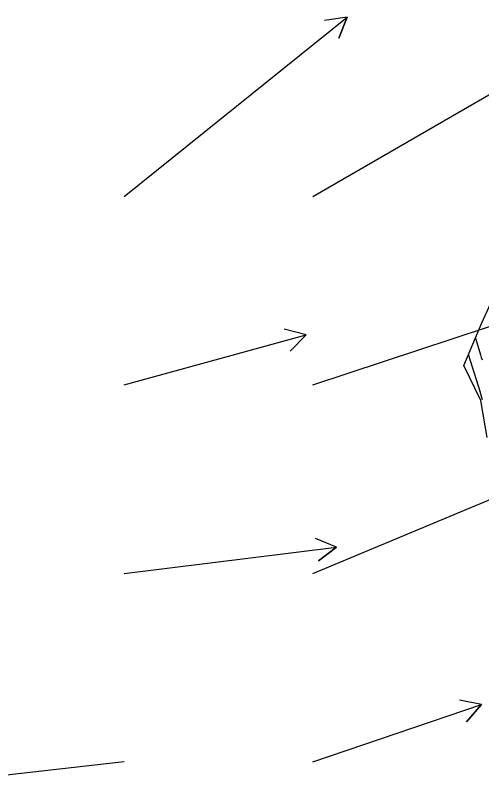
# Model space of a CAD drawing. Extents: x 954385 to 988206, y 1868364 to 1924553.
# Drawn here: x 957628.3 to 957752, y 1919566.3 to 1919767 of the extents above; entities that cross this region are included whole.
import ezdxf

# ---------------------------------------------------------------- set-up
doc = ezdxf.new("R2010")
doc.units = 0
for name, color, linetype in [('24', 7, 'Continuous'), ('26', 7, 'Continuous'), ('6', 7, 'Continuous'), ('7', 7, 'Continuous'), ('Default', 7, 'Continuous')]:
    doc.layers.add(name, color=color, linetype=linetype)

msp = doc.modelspace()

# ---------------------------------------------------------------- linework, layer by layer
at = {"layer": '24'}
msp.add_lwpolyline([(957753.36, 1919654.94), (957751.66, 1919664.8), (957747.2, 1919674.05), (957751.93, 1919685.36), (957756.06, 1919694.49)], dxfattribs=at)
at = {"layer": '26'}
for points in [[(957657.13, 1919718.93), (957716.23, 1919766.49), (957714.06, 1919760.89), (957716.23, 1919766.49), (957710.3, 1919765.57)], [(957707.13, 1919718.93), (957776.62, 1919758.99), (957773.62, 1919753.8), (957776.62, 1919758.99), (957770.62, 1919759)], [(957707.13, 1919668.93), (957772.44, 1919690.51), (957768.45, 1919686.03), (957772.44, 1919690.51), (957766.57, 1919691.72)], [(957657.13, 1919668.93), (957705.37, 1919682.16), (957701.15, 1919677.89), (957705.37, 1919682.16), (957699.57, 1919683.68)], [(957707.13, 1919618.93), (957766.62, 1919643.71), (957762.98, 1919638.94), (957766.62, 1919643.71), (957760.67, 1919644.48)], [(957657.13, 1919618.93), (957713.42, 1919625.88), (957708.63, 1919622.27), (957713.42, 1919625.88), (957707.89, 1919628.22)], [(957707.13, 1919568.93), (957751.87, 1919584.11), (957747.92, 1919579.6), (957751.87, 1919584.11), (957745.99, 1919585.28)], [(957657.13, 1919568.93), (957595.53, 1919561.97), (957600.35, 1919565.54), (957595.53, 1919561.97), (957601.03, 1919559.57)]]:
    msp.add_lwpolyline(points, dxfattribs=at)
at = {"layer": '6'}
msp.add_lwpolyline([(957750.23, 1919681.31), (957751.42, 1919677.5), (957751.61, 1919676.87), (957751.81, 1919676.23), (957752.01, 1919675.6)], dxfattribs=at)
at = {"layer": '7'}
msp.add_lwpolyline([(957752.17, 1919664.94), (957751.81, 1919666.12), (957751.75, 1919666.32), (957751.68, 1919666.52), (957751.62, 1919666.72), (957751.56, 1919666.92), (957748.43, 1919676.99)], dxfattribs=at)
at = {"layer": 'Default'}
msp.add_arc((956871.6, 1919501.22), 996.45, 12.64806, 34.07507, dxfattribs=at)

doc.saveas('drawing.dxf')
